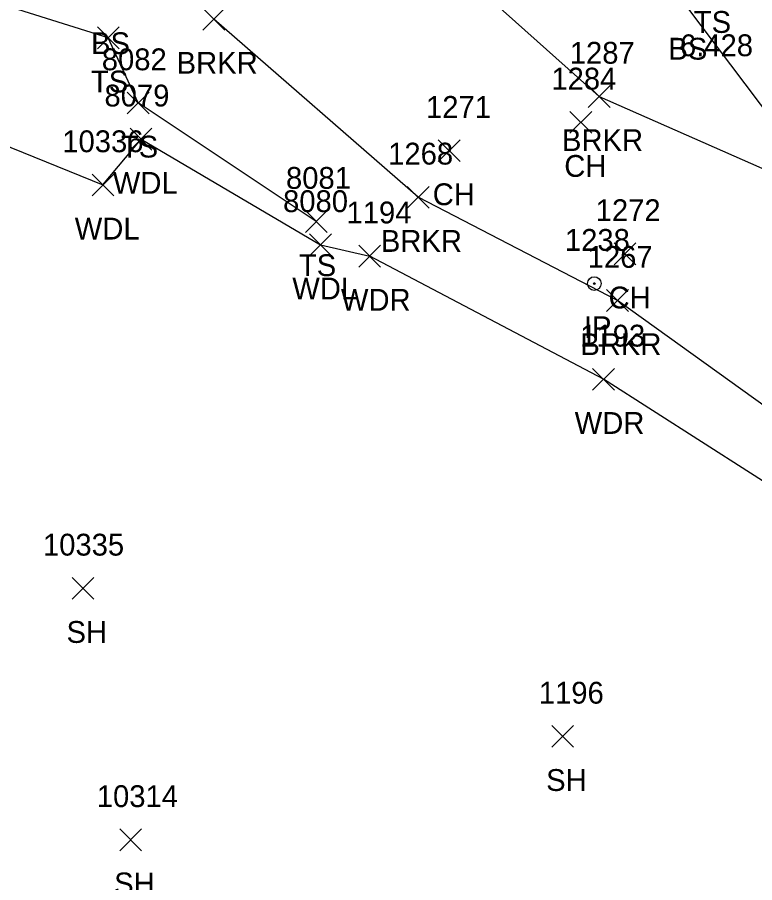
# Model space of a CAD drawing. Extents: x 1482574 to 1485769, y 580696 to 595649.
# Drawn here: x 1485069.7 to 1485137.2, y 581446.4 to 581525.7 of the extents above; entities that cross this region are included whole.
import ezdxf

# ---------------------------------------------------------------- set-up
doc = ezdxf.new("R2010")
doc.units = 0
for name, color, linetype in [('C_C', 7, 'Continuous'), ('L_A', 7, 'Continuous'), ('L_I', 7, 'Continuous'), ('L_TIC', 7, 'Continuous'), ('LAWA', 7, 'Continuous'), ('LAWE', 7, 'Continuous'), ('LELB', 7, 'Continuous'), ('M_A', 7, 'Continuous'), ('M_I', 7, 'Continuous'), ('MPIR', 7, 'Continuous')]:
    doc.layers.add(name, color=color, linetype=linetype)

msp = doc.modelspace()

# ---------------------------------------------------------------- linework, layer by layer
at = {"layer": 'L_TIC'}
for points in [[(1485086.693, 581524.487), (1485088.693, 581526.487)], [(1485088.693, 581524.487), (1485086.693, 581526.487)], [(1485077.027, 581522.771), (1485079.027, 581524.771)], [(1485079.027, 581522.771), (1485077.027, 581524.771)], [(1485121.991, 581517.407), (1485123.991, 581519.407)], [(1485123.991, 581517.407), (1485121.991, 581519.407)], [(1485079.77, 581516.807), (1485081.77, 581518.807)], [(1485081.77, 581516.807), (1485079.77, 581518.807)], [(1485120.305, 581515.038), (1485122.305, 581517.038)], [(1485122.305, 581515.038), (1485120.305, 581517.038)], [(1485080.023, 581513.487), (1485082.023, 581515.487)], [(1485082.023, 581513.487), (1485080.023, 581515.487)], [(1485108.254, 581512.443), (1485110.254, 581514.443)], [(1485110.254, 581512.443), (1485108.254, 581514.443)], [(1485076.536, 581509.296), (1485078.536, 581511.296)], [(1485078.536, 581509.296), (1485076.536, 581511.296)], [(1485105.403, 581508.165), (1485107.403, 581510.165)], [(1485107.403, 581508.165), (1485105.403, 581510.165)], [(1485096.076, 581505.941), (1485098.076, 581507.941)], [(1485098.076, 581505.941), (1485096.076, 581507.941)], [(1485096.46, 581503.808), (1485098.46, 581505.808)], [(1485098.46, 581503.808), (1485096.46, 581505.808)], [(1485100.971, 581502.771), (1485102.971, 581504.771)], [(1485102.971, 581502.771), (1485100.971, 581504.771)], [(1485124.363, 581502.981), (1485126.363, 581504.981)], [(1485126.363, 581502.981), (1485124.363, 581504.981)], [(1485123.674, 581498.703), (1485125.674, 581500.703)], [(1485125.674, 581498.703), (1485123.674, 581500.703)], [(1485122.385, 581491.485), (1485124.385, 581493.485)], [(1485124.385, 581491.485), (1485122.385, 581493.485)], [(1485074.71, 581472.333), (1485076.71, 581474.333)], [(1485076.71, 581472.333), (1485074.71, 581474.333)], [(1485118.645, 581458.766), (1485120.645, 581460.766)], [(1485120.645, 581458.766), (1485118.645, 581460.766)], [(1485079.075, 581449.288), (1485081.075, 581451.288)], [(1485081.075, 581449.288), (1485079.075, 581451.288)]]:
    msp.add_lwpolyline(points, dxfattribs=at)
at = {"layer": 'LAWA'}
for points in [[(1484923.517, 581536.406), (1484963.668, 581534.946), (1485012.645, 581532.089), (1485050.169, 581523.874), (1485049.276, 581521.753), (1485077.536, 581510.296)], [(1485077.536, 581510.296), (1485081.023, 581514.487)], [(1485081.023, 581514.487), (1485097.46, 581504.808)], [(1485097.46, 581504.808), (1485101.971, 581503.771)], [(1485141.328, 581481.006), (1485123.385, 581492.485), (1485101.971, 581503.771)]]:
    msp.add_lwpolyline(points, dxfattribs=at)
at = {"layer": 'LAWE'}
for points in [[(1485062.22, 581551.186), (1485087.693, 581525.487)], [(1485094.914, 581543.509), (1485122.991, 581518.407), (1485149.182, 581506.865)], [(1485140.694, 581488.207), (1485124.674, 581499.703), (1485106.403, 581509.165), (1485087.693, 581525.487)]]:
    msp.add_lwpolyline(points, dxfattribs=at)
at = {"layer": 'LELB'}
for points in [[(1485097.076, 581506.941), (1485080.77, 581517.807), (1485078.027, 581523.771), (1485062.01, 581528.804), (1485049.09, 581536.209), (1485040.813, 581538.65), (1485032.027, 581549.267), (1485022.483, 581558.483), (1485005.678, 581567.826), (1484991.197, 581578.338), (1484971.633, 581594.864), (1484967.972, 581603.725)], [(1485114.3, 581545.75), (1485130.885, 581526.78), (1485143.175, 581510.494)]]:
    msp.add_lwpolyline(points, dxfattribs=at)
at = {"layer": 'MPIR'}
for radius in [0.625, 0.0833]:
    msp.add_circle((1485122.545, 581501.258), radius, dxfattribs=at)

# ---------------------------------------------------------------- texts
at = {"layer": 'C_C'}
msp.add_text('6.428', height=2, dxfattribs=at).set_placement((1485130.39, 581522.094))
at = {"layer": 'L_A'}
for s, p in [('TS', (1485131.656, 581524.231)), ('BS', (1485076.449, 581522.282)), ('BS', (1485129.326, 581521.78)), ('BRKR', (1485084.284, 581520.487)), ('TS', (1485076.436, 581518.771)), ('BRKR', (1485119.582, 581513.407)), ('TS', (1485079.179, 581512.807)), ('CH', (1485119.793, 581511.038)), ('WDL', (1485078.44, 581509.487)), ('CH', (1485107.742, 581508.443)), ('WDL', (1485074.953, 581505.296)), ('BRKR', (1485102.994, 581504.165)), ('TS', (1485095.485, 581501.941)), ('WDL', (1485094.877, 581499.808)), ('WDR', (1485099.333, 581498.771)), ('CH', (1485123.851, 581498.981)), ('BRKR', (1485121.265, 581494.703)), ('WDR', (1485120.747, 581487.485)), ('SH', (1485074.198, 581468.333)), ('SH', (1485118.133, 581454.766)), ('SH', (1485078.563, 581445.288))]:
    msp.add_text(s, height=2, dxfattribs=at).set_placement(p)
at = {"layer": 'L_I'}
for s, p in [('1287', (1485120.298, 581521.407)), ('8082', (1485077.431, 581520.807)), ('1284', (1485118.612, 581519.038)), ('8079', (1485077.677, 581517.487)), ('1271', (1485107.128, 581516.443)), ('10336', (1485073.812, 581513.296)), ('1268', (1485103.663, 581512.165)), ('8081', (1485094.304, 581509.941)), ('8080', (1485094.035, 581507.808)), ('1194', (1485099.845, 581506.771)), ('1272', (1485122.67, 581506.981)), ('1267', (1485121.934, 581502.703)), ('1193', (1485121.259, 581495.485)), ('10335', (1485072.04, 581476.333)), ('1196', (1485117.464, 581462.766)), ('10314', (1485076.973, 581453.288))]:
    msp.add_text(s, height=2, dxfattribs=at).set_placement(p)
at = {"layer": 'M_A'}
msp.add_text('IP', height=2, dxfattribs=at).set_placement((1485121.592, 581496.258))
at = {"layer": 'M_I'}
msp.add_text('1238', height=2, dxfattribs=at).set_placement((1485119.852, 581504.258))

doc.saveas('drawing.dxf')
